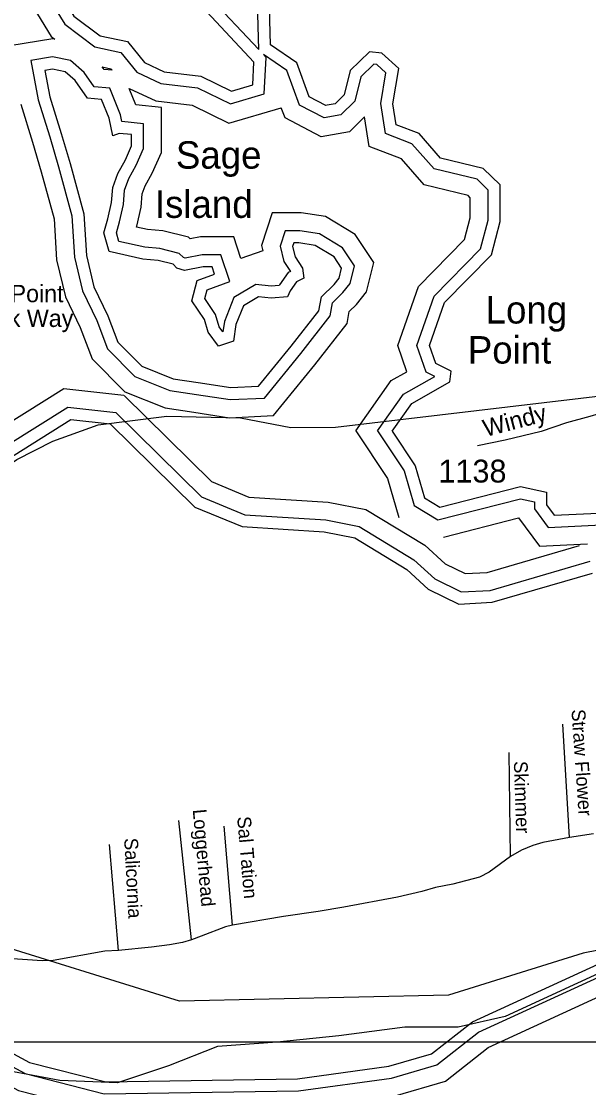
# Model space of a CAD drawing. Extents: x 2104537 to 2336408, y 34176 to 229611.
# Drawn here: x 2191042 to 2194146, y 55714 to 61547 of the extents above; entities that cross this region are included whole.
import ezdxf

# ---------------------------------------------------------------- set-up
doc = ezdxf.new("R2010")
doc.units = 0
for name, color, linetype in [('Exist Boundary Political City Limit New', 7, 'Continuous'), ('Exist Boundary Political CountyLine', 7, 'Continuous'), ('Exist Hydrographic Buffer Line', 7, 'Continuous'), ('Exist Hydrographic Creek Single Shore', 7, 'Continuous'), ('Exist Hydrographic Island Label', 7, 'Continuous'), ('Exist Hydrographic Island Shore', 7, 'Continuous'), ('Exist Hydrographic Point Label', 7, 'Continuous'), ('Exist Hydrographic River Shore', 7, 'Continuous'), ('Exist Road Non-System Type 51', 7, 'Continuous'), ('Exist Road Non-System Type 51 Label', 7, 'Continuous'), ('Exist Road Secondary Type 51 Attributed', 7, 'Continuous'), ('Exist Road Secondary Type 51 Label', 7, 'Continuous'), ('Exist Road Secondary Type 51 Number Label', 7, 'Continuous'), ('Map Preparation Boundary City Limit Buffer Line', 7, 'Continuous'), ('Map Preparation Inset Cut Line', 7, 'Continuous')]:
    doc.layers.add(name, color=color, linetype=linetype)

msp = doc.modelspace()

# ---------------------------------------------------------------- linework, layer by layer
at = {"layer": 'Exist Boundary Political City Limit New'}
for points in [[(2190435.2, 57321.5), (2190540.2, 58145), (2190701.5, 58827.2), (2190746.5, 58940.8), (2190860.5, 59043.3), (2191017.2, 59149.3), (2191214, 59250.7), (2191462.8, 59339.5), (2191837.2, 59387.5), (2192241.2, 59378.3), (2192516.2, 59324.1), (2192761.5, 59327.3), (2202125.8, 60433.4), (2206426.8, 60920)], [(2207092.2, 58598.4), (2203629, 58147.7), (2203449.2, 58128.1), (2202312.8, 57982.7), (2198924.2, 57549.3), (2197709.8, 57326.3), (2197185, 57245.2), (2196877.2, 57173.3), (2196086.2, 57028), (2194751.5, 56573.8), (2194115.2, 56450), (2193378.5, 56219.9), (2191907.2, 56186.6), (2190791.8, 56532.8), (2190659.5, 56718.6), (2190435.2, 57321.5)]]:
    msp.add_lwpolyline(points, dxfattribs=at)
at = {"layer": 'Exist Boundary Political CountyLine'}
msp.add_lwpolyline([(2194294.6, 56382), (2193688.5, 56102), (2193432.1, 56043.7), (2193140.7, 56043.7), (2192779.4, 55997), (2192441.4, 55962), (2192115.1, 55938.7), (2191847, 55833.7), (2191567.3, 55740.4), (2191252.6, 55752), (2190821.3, 55833.7), (2190425, 55892), (2189702.4, 56055.3), (2189329.4, 56183.7), (2188828.3, 56253.7), (2188618.5, 56300.3), (2188385.4, 56475.3), (2188140.6, 56638.6), (2187849.2, 56801.9), (2187697.7, 56953.6), (2187546.2, 57151.9), (2186520.5, 56673.6)], dxfattribs=at)
at = {"layer": 'Exist Hydrographic Buffer Line'}
for points in [[(2191699.2, 62216.7), (2191636.2, 62089.3), (2191551.7, 62015.3), (2191194.9, 61885.1), (2191069.4, 61686.8), (2191206, 61463.6), (2191224.5, 61449.7)], [(2192340.8, 61392), (2192058.2, 61693.5), (2192023.5, 61756.7), (2192029.9, 61783.1), (2192119.8, 61895), (2192108, 62080.2), (2192017.9, 62207.1), (2191801.5, 62201.3), (2191715.7, 62028.1), (2191602.7, 61929.2), (2191260.1, 61804.2), (2191185.4, 61685.9), (2191280.2, 61530.9), (2191444.6, 61407), (2191586.5, 61376.3), (2191674.2, 61269.3), (2191805.3, 61207.1), (2192005, 61183.6), (2192185.7, 61095.4)], [(2192340.8, 61392), (2192328.5, 61845)], [(2191214.7, 61451.6), (2190978.2, 61412.2)], [(2191224.5, 61449.7), (2191214.7, 61451.6)], [(2191213.1, 61351.6), (2191093.7, 61331.7), (2191134.5, 61117.5), (2191197.3, 60914.9), (2191245.2, 60750.7), (2191318.9, 60482.4), (2191332.6, 60256.3), (2191376.8, 60071.9), (2191454.3, 59909.8), (2191513.4, 59754.6), (2191663.5, 59604.3), (2191855.1, 59527.7), (2192000.1, 59505.9), (2192185.3, 59477.4), (2192372.6, 59485.9), (2192570.3, 59729.5), (2192732, 59935.4), (2192745.1, 60007), (2192801.9, 60063.9), (2192840.7, 60112.3), (2192864.9, 60209.4), (2192799.4, 60307.8), (2192672.5, 60384), (2192565.3, 60400.5), (2192485.5, 60400.5), (2192457.6, 60316.9), (2192478.8, 60232.2), (2192514.4, 60178.8), (2192502.6, 60172.9), (2192454.2, 60105), (2192452.6, 60101.2), (2192409.7, 60097.9), (2192325.5, 60106.3), (2192205.1, 60036), (2192152.7, 59904.8), (2192144.1, 59849), (2192124.7, 59875.7), (2192104.4, 59943.2), (2192046.3, 60030.5), (2192058.3, 60078.4), (2192182, 60122.6), (2192133, 60269.7), (2192031, 60269.7), (2191938.5, 60251.2), (2191928.5, 60254.6), (2191906, 60277.1), (2191800.6, 60303.5), (2191717.2, 60310.4), (2191574.7, 60342.1), (2191562, 60389.8), (2191578.3, 60449.7), (2191600.3, 60545), (2191606.9, 60623.6), (2191629.7, 60686.5), (2191669.8, 60759.9), (2191711, 60850.8), (2191711, 60986.3), (2191592.6, 60998.1), (2191584.6, 61035.6), (2191526.3, 61181.4), (2191440.5, 61189.2), (2191384.8, 61267.3), (2191310.8, 61332), (2191213.1, 61351.6)], [(2192185.7, 61095.4), (2192370.7, 61149.3), (2192381.8, 61348.2), (2192366.4, 61364.7)], [(2192698.2, 61018.1), (2192564, 61087.8), (2192494.4, 61277.1), (2192366.4, 61364.7)], [(2192991.3, 59305.7), (2193132.7, 59506.7), (2193304.4, 59603.7), (2193256.5, 59627), (2193206.2, 59773.4), (2193300.6, 60043.3), (2193554.9, 60302.3), (2193597.1, 60459.9), (2193596.3, 60623.7), (2193535.7, 60682.4), (2193300.1, 60740.1), (2193179.2, 60877), (2193033.8, 60933.2), (2193008.2, 61096.3), (2193036.1, 61264.5), (2192986.2, 61310), (2192970.9, 61311.8), (2192899.9, 61243.5), (2192867, 61110), (2192790.2, 61034.5), (2192698.2, 61018.1)], [(2191538.9, 61279.1), (2191494.4, 61283.1), (2191483.9, 61297.8)], [(2191483.9, 61297.8), (2191532.1, 61287.4), (2191538.9, 61279.1)], [(2191632.8, 61180), (2191777.7, 61111.2), (2191976.9, 61087.8), (2192176.8, 60990.2)], [(2192362.5, 60291.6), (2192243.6, 60249.1), (2192203.9, 60368.1), (2192021.3, 60368.1), (2191965.3, 60356.9), (2191956.3, 60366), (2191816.8, 60400.9), (2191732, 60407.9), (2191672.6, 60421.2), (2191673.8, 60425.7), (2191697.8, 60529.8), (2191703.9, 60602.3), (2191719.7, 60645.9), (2191757.9, 60716), (2191809.4, 60829.4), (2191809.4, 61075.4), (2191669.1, 61089.4), (2191632.8, 61180)], [(2191038.8, 61093.7), (2191103.1, 60886.5), (2191150.5, 60723.9), (2191221.3, 60466.2), (2191234.9, 60241.8), (2191283.5, 60038.8), (2191363.8, 59871), (2191428.9, 59699.9), (2191608.2, 59520.5), (2191829.2, 59432), (2191985.3, 59408.6), (2192180, 59378.6), (2192421.2, 59389.6), (2192647.3, 59668), (2192824.5, 59893.8), (2192836.4, 59959.2), (2192875.4, 59998.2), (2192930.9, 60067.7), (2192970.9, 60227.8), (2192869, 60380.8), (2192706.6, 60478.4), (2192572.9, 60498.9), (2192414.6, 60498.9), (2192355.2, 60320.8), (2192362.5, 60291.6)], [(2192176.8, 60990.2), (2192464.2, 61074.1)], [(2192682.5, 60915.4), (2192484.8, 61018), (2192464.2, 61074.1)], [(2192872.1, 59307.3), (2193065, 59581.5), (2193151.3, 59630.2), (2193102, 59773.6), (2193214.9, 60096.6), (2193466.5, 60352.8), (2193498.6, 60472.6), (2193498.1, 60581.9), (2193486.4, 60593.2), (2193246.8, 60651.8), (2193121.3, 60793.9), (2192945.3, 60861.9), (2192919.9, 61024), (2192837.5, 60942.9), (2192682.5, 60915.4)], [(2192991.3, 59305.7), (2193136.5, 59087.2), (2193191.9, 58897.4), (2193321.4, 58819.1), (2193773.6, 58934.9), (2193849.2, 58917.8), (2193849.2, 58879.6), (2193925, 58777.4), (2194215.5, 58791.5), (2194353.1, 58858.9), (2194535.4, 59036.3), (2194785, 59163.9), (2195055.5, 59223.4), (2195231.7, 59289.5), (2195711, 59290.1), (2196162.7, 59403.3), (2196794, 59440.9), (2196997.3, 59542.6), (2197131.2, 59664.5), (2197528.3, 59736.8), (2197846.7, 59713.7), (2197959, 59772.9), (2198835.2, 59830.9)], [(2189596.9, 58487.4), (2189773.6, 58883), (2189906.1, 59068.8), (2190072.8, 59117.7), (2190299.8, 59102.1), (2190453.7, 58935.7), (2190480.7, 58942.7), (2190735.3, 59201), (2191274.1, 59537.4)], [(2191274.1, 59537.4), (2191601.9, 59501.2)], [(2191604.3, 59500.2), (2192083, 59028.6), (2192287.2, 58944.5), (2192720.7, 58917.1), (2192927, 58876.7), (2193249.8, 58680.3), (2193361, 58578.3), (2193469.5, 58525.4), (2193591.1, 58531.7), (2194095.8, 58678.8)], [(2189687.6, 58449.3), (2189859.4, 58833.9), (2189966.5, 58983.9), (2190083.6, 59018.3), (2190254.1, 59006.5), (2190421.3, 58825.8), (2190531.7, 58854.2), (2190797.3, 59123.6), (2191297.2, 59435.8)], [(2191297.2, 59435.8), (2191558.6, 59407), (2192027.7, 58944.9), (2192264.7, 58847.2), (2192708, 58819.3), (2192890.9, 58783.5), (2193190.4, 58601.2), (2193305, 58496.1), (2193449.3, 58425.7), (2193607.6, 58434), (2194154.1, 58593.3)], [(2192872.1, 59307.3), (2193046.2, 59045.3), (2193108.1, 58833.4)], [(2190473.3, 56064.1), (2190668, 56002.3), (2191062.7, 55790.4), (2191496, 55679.8), (2192558.7, 55695.9), (2193066.5, 55766.2), (2193316.2, 55838.8), (2193544.2, 56018), (2194287.6, 56359), (2195087.9, 56587.6), (2196285.3, 56856.4), (2197230, 57103.1), (2198783.7, 57289.2), (2202279, 57812.3), (2204270.7, 58010.4), (2204612.5, 58079.4), (2208395.3, 58553.7), (2209303.3, 58585.5), (2209971.2, 58691.1), (2210712.4, 58762.2), (2211893.2, 58952.5), (2213341.5, 59039.4)], [(2193351.8, 58725.3), (2193762.9, 58830.6), (2193877.3, 58676.6), (2194139.6, 58689.3)]]:
    msp.add_lwpolyline(points, dxfattribs=at)
at = {"layer": 'Exist Hydrographic Creek Single Shore'}
for points in [[(2193070.8, 59304.7), (2193196.7, 59115.2), (2193247.7, 58940.4), (2193331.8, 58889.5), (2193772.7, 59002.4), (2193914.8, 58970.2), (2193914.8, 58901.3), (2193956.8, 58844.7), (2194198.8, 58856.4), (2194314.8, 58913.2), (2194496.7, 59090.2), (2194762.7, 59226.1), (2195036.8, 59286.5), (2195219.7, 59355.1), (2195702.8, 59355.7), (2196152.7, 59468.4), (2196776.7, 59505.6), (2196959.8, 59597.2), (2197100.9, 59725.7), (2197524.7, 59802.9), (2197832.7, 59780.5), (2197940.8, 59837.5), (2198823.7, 59895.9)], [(2189748.1, 58423.8), (2189916.7, 58801.1), (2190006.7, 58927.4), (2190090.8, 58952), (2190223.6, 58942.9), (2190399.8, 58752.5), (2190565.7, 58795.2), (2190838.6, 59072.1), (2191312.7, 59368.1)], [(2191312.7, 59368.1), (2191528.8, 59344.2), (2191990.8, 58889.1), (2192249.8, 58782.4), (2192699.6, 58754.1), (2192866.8, 58721.3), (2193150.8, 58548.5), (2193267.6, 58441.3), (2193435.8, 58359.3), (2193618.7, 58368.9), (2194167.8, 58528.9)], [(2190540.2, 56111.7), (2190693.6, 56063), (2191086.7, 55852), (2191503.8, 55745.6), (2192553.6, 55761.4), (2193052.7, 55830.6), (2193285.7, 55898.3), (2193509.8, 56074.4), (2194264.8, 56420.7), (2195071.7, 56651.3), (2196269.8, 56920.2), (2197217.8, 57167.7), (2198774.9, 57354.2), (2202270.9, 57877.5), (2204260.9, 58075.4), (2204601.9, 58144.2), (2208390, 58619.2), (2209297, 58651), (2209963, 58756.2), (2210704, 58827.3), (2211886, 59017.8), (2213335.1, 59104.7)], [(2190456.3, 55966.3), (2190629.5, 55911.3), (2191026.7, 55698), (2191484.4, 55581.2), (2192566.2, 55597.6), (2193087.1, 55669.7), (2193362, 55749.6), (2193595.9, 55933.4), (2194321.9, 56266.4), (2195112.2, 56492.2), (2196308.5, 56760.7), (2197248.4, 57006.1), (2198796.8, 57191.6), (2202291.1, 57714.6), (2204285.3, 57912.9), (2204628.4, 57982.2), (2208403.1, 58455.5), (2209312.7, 58487.4), (2209983.6, 58593.4), (2210724.9, 58664.5), (2211904, 58854.5), (2213351.2, 58941.3)]]:
    msp.add_lwpolyline(points, dxfattribs=at)
at = {"layer": 'Exist Hydrographic Island Shore'}
for points in [[(2192191.7, 61165.5), (2192307.8, 61199.3), (2192314.8, 61323.9), (2192004.7, 61654.7), (2191953.7, 61747.5), (2191969.7, 61812.8), (2192052.7, 61916.2), (2192043.7, 62057.4), (2191984.6, 62140.6), (2191842.7, 62136.8), (2191768.7, 61987.3), (2191636.7, 61871.7), (2191303.6, 61750.2), (2191262.6, 61685.4), (2191329.7, 61575.8), (2191472.6, 61468.1), (2191622.7, 61435.6), (2191715.6, 61322.3), (2191823.7, 61271), (2192023.8, 61247.4), (2192191.7, 61165.5)], [(2191212, 61284.9), (2191170.7, 61278), (2191198.2, 61133.4), (2191260.2, 60933.8), (2191308.3, 60768.6), (2191384, 60493.2), (2191397.7, 60266.1), (2191439, 60094), (2191514.7, 59935.6), (2191569.7, 59791.1), (2191700.4, 59660.3), (2191872.4, 59591.4), (2192010, 59570.8), (2192188.9, 59543.2), (2192340.2, 59550.1), (2192519.1, 59770.4), (2192670.4, 59963.2), (2192684.2, 60038.9), (2192752.9, 60107.7), (2192780.5, 60142.1), (2192794.2, 60197.2), (2192752.9, 60259.2), (2192649.8, 60321.1), (2192560.3, 60334.9), (2192532.8, 60334.9), (2192525.9, 60314.2), (2192539.7, 60259.2), (2192581, 60197.2), (2192587.8, 60142.1), (2192546.6, 60121.5), (2192512.2, 60073.3), (2192498.4, 60038.9), (2192409, 60032), (2192340.2, 60038.9), (2192257.6, 59990.7), (2192216.4, 59887.4), (2192202.6, 59797.9), (2192120.1, 59770.4), (2192065, 59846.1), (2192044.4, 59915), (2191975.6, 60018.2), (2192003.1, 60128.4), (2192099.4, 60162.8), (2192085.7, 60204.1), (2192037.5, 60204.1), (2191934.3, 60183.4), (2191893, 60197.2), (2191872.4, 60217.9), (2191789.9, 60238.5), (2191707.3, 60245.4), (2191521.6, 60286.7), (2191494.1, 60390), (2191514.7, 60465.7), (2191535.3, 60555.2), (2191542.2, 60637.8), (2191569.7, 60713.5), (2191611, 60789.2), (2191645.4, 60865), (2191645.4, 60926.9), (2191576.6, 60933.8), (2191542.2, 60920), (2191521.6, 61016.4), (2191480.3, 61119.7), (2191404.6, 61126.6), (2191335.8, 61222.9), (2191280.8, 61271.1), (2191212, 61284.9)]]:
    msp.add_lwpolyline(points, dxfattribs=at)
at = {"layer": 'Exist Hydrographic River Shore'}
for points in [[(2192715.3, 61087.8), (2192708.7, 61086.6), (2192616.8, 61134.3), (2192548.7, 61319.4), (2192405.8, 61417.3), (2192394.7, 61824.3)], [(2193070.8, 59304.7), (2193177.8, 59456.8), (2193385.7, 59574.2), (2193393.7, 59633.1), (2193309.7, 59674.1), (2193275.6, 59773.2), (2193357.7, 60007.8), (2193613.8, 60268.6), (2193662.8, 60451.4), (2193661.7, 60651.6), (2193568.7, 60741.9), (2193335.7, 60798.9), (2193217.8, 60932.4), (2193092.7, 60980.8), (2193074.7, 61096), (2193106.7, 61288.9), (2193014.8, 61372.7), (2192947.8, 61380.6), (2192840.7, 61277.6), (2192807.7, 61143.8), (2192758.7, 61095.5), (2192715.3, 61087.8)]]:
    msp.add_lwpolyline(points, dxfattribs=at)
at = {"layer": 'Exist Road Non-System Type 51'}
for points in [[(2194041.4, 57082.5), (2194005.1, 57701.6)], [(2193718.5, 56978.1), (2193710.8, 57546.8)], [(2191973.5, 56522.6), (2191902.9, 57175.3)], [(2192198.1, 56603.2), (2192150.8, 57144.3)], [(2194171.7, 57101.6), (2194041.4, 57082.5), (2193895.2, 57055.5), (2193841, 57037.5), (2193778.9, 57012.1), (2193718.5, 56978.1), (2193602, 56893.1), (2193548, 56865.3), (2193403.6, 56826.1), (2193307.4, 56808.9), (2193233.5, 56787.4), (2193099.4, 56756.1), (2192806.7, 56701.7), (2192666.4, 56676.6), (2192476.3, 56649.7), (2192198.1, 56603.2), (2192159.9, 56593.8), (2192025.7, 56542.6), (2191973.5, 56522.6), (2191923.3, 56507.1), (2191853.2, 56495.4), (2191753.2, 56482.2), (2191573, 56463.4), (2191498.8, 56459.5), (2191216.7, 56409.2), (2191156.6, 56407.7), (2190967.2, 56420.6)], [(2191573, 56463.4), (2191523.4, 57043.7)]]:
    msp.add_lwpolyline(points, dxfattribs=at)
at = {"layer": 'Exist Road Secondary Type 51 Attributed'}
msp.add_lwpolyline([(2197810, 60280.2), (2197648.2, 60232.8), (2197345.7, 60168.8), (2197129.3, 60129.5), (2196462.8, 59969.6), (2195867.7, 59824.4), (2195602.1, 59770.3), (2195249.1, 59690.2), (2195080.7, 59647.3), (2194918.4, 59610.3), (2194775.8, 59573.4), (2194596.2, 59519.3), (2194301.1, 59428.3), (2194153, 59385.8), (2194025.4, 59350.2), (2193885.5, 59302.8), (2193688.8, 59256.1), (2193538.7, 59224.1)], dxfattribs=at)
at = {"layer": 'Map Preparation Boundary City Limit Buffer Line'}
for points in [[(2190435.2, 57321.5), (2190540.2, 58145), (2190701.5, 58827.2), (2190746.5, 58940.8), (2190860.5, 59043.3), (2191017.2, 59149.3), (2191214, 59250.7), (2191462.8, 59339.5), (2191837.2, 59387.5), (2192241.2, 59378.3), (2192516.2, 59324.1), (2192761.5, 59327.3), (2202125.8, 60433.4), (2206426.8, 60920)], [(2207092.2, 58598.4), (2203629, 58147.7), (2203449.2, 58128.1), (2202312.8, 57982.7), (2198924.2, 57549.3), (2197709.8, 57326.3), (2197185, 57245.2), (2196877.2, 57173.3), (2196086.2, 57028), (2194751.5, 56573.8), (2194115.2, 56450), (2193378.5, 56219.9), (2191907.2, 56186.6), (2190791.8, 56532.8), (2190659.5, 56718.6), (2190435.2, 57321.5)]]:
    msp.add_lwpolyline(points, dxfattribs=at)
at = {"layer": 'Map Preparation Inset Cut Line'}
msp.add_lwpolyline([(2262949.2, 100213), (2187500, 100213), (2187500, 55964.5), (2244094.4, 55964.5), (2244094.4, 70118.4), (2262949.2, 70118.4)], close=True, dxfattribs=at)

# ---------------------------------------------------------------- texts
at = {"layer": 'Exist Hydrographic Island Label'}
for s, p in [('Sage', (2191887.5, 60740.7)), ('Island', (2191772.4, 60471.6))]:
    msp.add_text(s, height=150, dxfattribs=at).set_placement(p)
at = {"layer": 'Exist Hydrographic Point Label'}
for s, p in [('Long', (2193582.4, 59893.7)), ('Point', (2193484.8, 59674.5))]:
    msp.add_text(s, height=150, dxfattribs=at).set_placement(p)
at = {"layer": 'Exist Road Non-System Type 51 Label'}
for s, rotation, p in [('Straw Flower', 273.89674, (2194052, 57781.2)), ('Skimmer', 271.90724, (2193736.6, 57498.9)), ('Loggerhead', 275.18944, (2191979.4, 57234.2)), ('Sal Tation', 274.83938, (2192222.6, 57194.6)), ('Salicornia', 273.00986, (2191604.6, 57077.9))]:
    msp.add_text(s, height=75, rotation=rotation, dxfattribs=at).set_placement(p)
at = {"layer": 'Exist Road Secondary Type 51 Label'}
for s, p in [('1. Shallotte Point', (2190312.3, 60010.2)), ('2. Chadwick Way', (2190344.9, 59874.7))]:
    msp.add_text(s, height=95, dxfattribs=at).set_placement(p)
msp.add_text('Windy', height=95, rotation=14.77573, dxfattribs=at).set_placement((2193582.3, 59272.4))
at = {"layer": 'Exist Road Secondary Type 51 Number Label'}
msp.add_text('1138', height=125, dxfattribs=at).set_placement((2193324.5, 59023.8))

doc.saveas('drawing.dxf')
